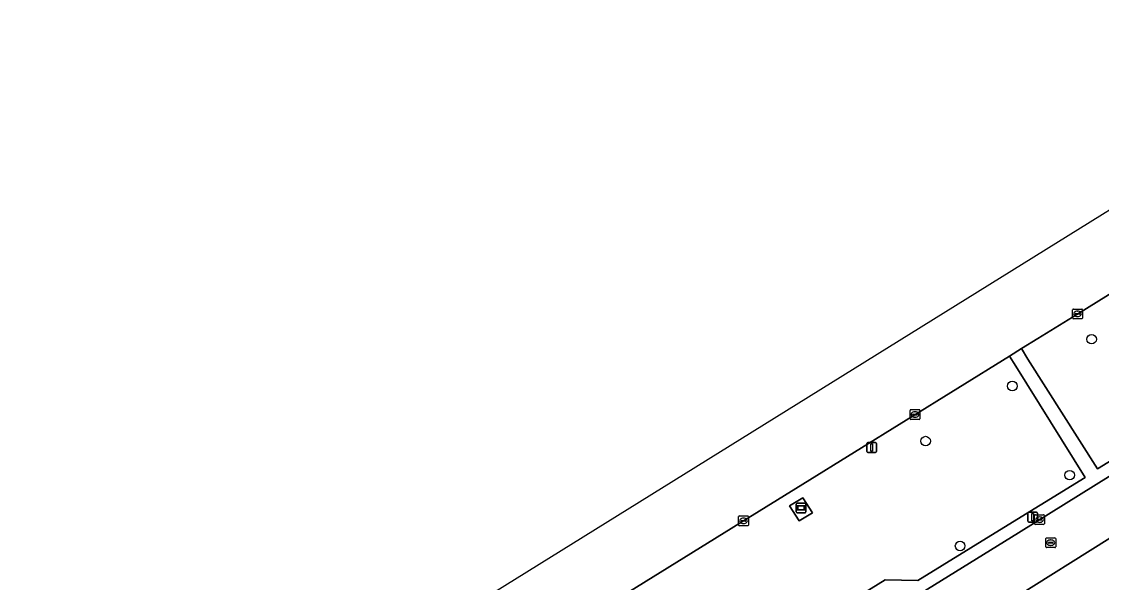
# Model space of a CAD drawing. Extents: x 160030 to 160839, y 385325 to 386450.
# Drawn here: x 160188.9 to 160299.5, y 386244.9 to 386302.4 of the extents above; entities that cross this region are included whole.
import ezdxf

# ---------------------------------------------------------------- set-up
doc = ezdxf.new("R2010")
doc.units = 0
for name, color, linetype in [('IMGEO_Berm_groen', 7, 'Continuous'), ('IMGEO_Boom', 7, 'Continuous'), ('IMGEO_Kolk', 7, 'Continuous'), ('IMGEO_Lichtmast', 7, 'Continuous'), ('IMGEO_Reclamebord', 7, 'Continuous'), ('IMGEO_Rijbaan_lokaal_open', 7, 'Continuous'), ('IMGEO_Rijbaan_regionaal_gesloten', 7, 'Continuous'), ('IMGEO_Rioolput', 7, 'Continuous'), ('IMGEO_Voetpad_open', 7, 'Continuous')]:
    doc.layers.add(name, color=color, linetype=linetype)

msp = doc.modelspace()

# ---------------------------------------------------------------- linework, layer by layer
at = {"layer": 'IMGEO_Berm_groen'}
for points in [[(160333.52, 386293.69), (160330.46, 386291.8), (160329.85, 386292.79), (160320.01, 386286.66), (160296.96, 386272.37), (160292.97, 386269.9), (160291.29, 386268.86), (160291.95, 386267.8), (160299.09, 386256.53), (160315.76, 386266.81), (160341.02, 386282.59)], [(160234.47, 386218.6), (160277.33, 386245.17), (160280.7, 386245.11), (160288.62, 386250), (160297.81, 386255.67), (160290.72, 386267.05), (160290.07, 386268.1), (160268.91, 386254.99), (160262.55, 386251.04), (160260.86, 386250), (160234.9, 386233.89), (160206.04, 386216.04), (160153.8, 386183.59), (160128.71, 386168.05), (160086.92, 386142.12), (160078.85, 386137.1), (160078.68, 386137), (160079.79, 386135.22), (160079.11, 386134.8), (160079.89, 386133.53), (160076.58, 386131.48), (160075.8, 386132.74), (160071.15, 386129.89)]]:
    msp.add_lwpolyline(points, dxfattribs=at)
msp.add_lwpolyline([(160267.55, 386252.74), (160268.89, 386253.58), (160269.88, 386252.04), (160268.52, 386251.23)], close=True, dxfattribs=at)
at = {"layer": 'IMGEO_Boom'}
for centre in [(160298.48, 386269.83), (160290.36, 386265.03), (160281.48, 386259.39), (160296.23, 386255.9), (160285.01, 386248.64)]:
    msp.add_circle(centre, 0.489, dxfattribs=at)
at = {"layer": 'IMGEO_Kolk'}
for p, q in [((160296.54, 386271.99), (160296.54, 386272.85)), ((160296.62, 386272.92), (160297.47, 386272.92)), ((160297.03, 386272.7), (160297.06, 386272.7)), ((160297.54, 386272.85), (160297.54, 386271.99)), ((160297.47, 386271.92), (160296.62, 386271.92)), ((160296.8, 386272.41), (160296.8, 386272.43)), ((160296.84, 386272.46), (160297.24, 386272.46)), ((160297.24, 386272.38), (160296.84, 386272.38)), ((160297.05, 386272.14), (160297.03, 386272.14)), ((160297.29, 386272.43), (160297.29, 386272.41)), ((160279.9, 386261.68), (160279.9, 386262.53)), ((160279.97, 386262.61), (160280.82, 386262.61)), ((160280.82, 386261.61), (160279.97, 386261.61)), ((160280.15, 386262.1), (160280.15, 386262.11)), ((160280.59, 386262.06), (160280.19, 386262.06)), ((160280.2, 386262.15), (160280.59, 386262.15)), ((160280.38, 386262.39), (160280.41, 386262.39)), ((160280.41, 386261.83), (160280.38, 386261.83)), ((160280.64, 386262.11), (160280.64, 386262.1)), ((160280.9, 386262.53), (160280.9, 386261.68)), ((160262.33, 386250.79), (160262.33, 386251.65)), ((160262.41, 386251.72), (160263.26, 386251.72)), ((160263.33, 386251.65), (160263.33, 386250.79)), ((160292.64, 386250.92), (160292.64, 386251.77)), ((160292.71, 386251.84), (160293.57, 386251.84)), ((160293.13, 386251.62), (160293.15, 386251.62)), ((160293.64, 386251.77), (160293.64, 386250.92)), ((160263.26, 386250.72), (160262.41, 386250.72)), ((160262.59, 386251.21), (160262.59, 386251.23)), ((160262.63, 386251.26), (160263.03, 386251.26)), ((160263.03, 386251.18), (160262.63, 386251.18)), ((160262.82, 386251.5), (160262.84, 386251.5)), ((160262.84, 386250.94), (160262.82, 386250.94)), ((160263.07, 386251.23), (160263.07, 386251.21)), ((160293.57, 386250.84), (160292.71, 386250.84)), ((160292.9, 386251.34), (160292.9, 386251.35)), ((160292.94, 386251.39), (160293.34, 386251.39)), ((160293.34, 386251.3), (160292.94, 386251.3)), ((160293.15, 386251.06), (160293.12, 386251.06)), ((160293.38, 386251.35), (160293.38, 386251.34))]:
    msp.add_line(p, q, dxfattribs=at)
for points in [[(160296.54, 386271.99), (160296.54, 386272.85)], [(160296.62, 386272.92), (160297.47, 386272.92)], [(160297.54, 386272.85), (160297.54, 386271.99)], [(160297.47, 386271.92), (160296.62, 386271.92)], [(160279.9, 386261.68), (160279.9, 386262.53)], [(160279.97, 386262.61), (160280.82, 386262.61)], [(160280.82, 386261.61), (160279.97, 386261.61)], [(160280.9, 386262.53), (160280.9, 386261.68)], [(160262.33, 386250.79), (160262.33, 386251.65)], [(160262.41, 386251.72), (160263.26, 386251.72)], [(160263.33, 386251.65), (160263.33, 386250.79)], [(160292.64, 386250.92), (160292.64, 386251.77)], [(160292.71, 386251.84), (160293.57, 386251.84)], [(160293.64, 386251.77), (160293.64, 386250.92)], [(160263.26, 386250.72), (160262.41, 386250.72)], [(160293.57, 386250.84), (160292.71, 386250.84)]]:
    msp.add_lwpolyline(points, dxfattribs=at)
for centre, radius, start, end in [((160296.62, 386272.84), 0.0765, 91.552, 178.448), ((160296.62, 386272.84), 0.0765, 91.552, 178.448), ((160297.47, 386272.84), 0.0765, 1.552, 88.448), ((160297.47, 386272.84), 0.0765, 1.552, 88.448), ((160296.62, 386271.99), 0.0765, 181.552, 268.448), ((160296.62, 386271.99), 0.0765, 181.552, 268.448), ((160296.84, 386272.42), 0.0403, 85.8775, 175.7526), ((160296.84, 386272.41), 0.0366, 178.938, 274.7102), ((160297.25, 386272.42), 0.0386, 1.7309, 96.639), ((160297.24, 386272.42), 0.043, 264.8664, 352.4533), ((160297.47, 386271.99), 0.0765, 271.552, 358.448), ((160297.47, 386271.99), 0.0765, 271.552, 358.448), ((160279.97, 386262.53), 0.0765, 91.552, 178.448), ((160279.97, 386262.53), 0.0765, 91.552, 178.448), ((160279.97, 386261.68), 0.0765, 181.552, 268.448), ((160279.97, 386261.68), 0.0765, 181.552, 268.448), ((160280.19, 386262.11), 0.0403, 85.8775, 175.7526), ((160280.19, 386262.1), 0.0366, 178.938, 274.7102), ((160280.6, 386262.11), 0.0386, 1.7309, 96.639), ((160280.6, 386262.11), 0.043, 264.8664, 352.4533), ((160280.82, 386262.53), 0.0765, 1.552, 88.448), ((160280.82, 386262.53), 0.0765, 1.552, 88.448), ((160280.82, 386261.68), 0.0765, 271.552, 358.448), ((160280.82, 386261.68), 0.0765, 271.552, 358.448), ((160262.41, 386251.64), 0.0765, 91.552, 178.448), ((160262.41, 386251.64), 0.0765, 91.552, 178.448), ((160263.26, 386251.64), 0.0765, 1.552, 88.448), ((160263.26, 386251.64), 0.0765, 1.552, 88.448), ((160292.72, 386251.77), 0.0765, 91.552, 178.448), ((160292.72, 386251.77), 0.0765, 91.552, 178.448), ((160293.56, 386251.77), 0.0765, 1.552, 88.448), ((160293.56, 386251.77), 0.0765, 1.552, 88.448), ((160262.41, 386250.79), 0.0765, 181.552, 268.448), ((160262.41, 386250.79), 0.0765, 181.552, 268.448), ((160262.63, 386251.22), 0.0403, 85.8775, 175.7526), ((160262.63, 386251.21), 0.0366, 178.938, 274.7102), ((160263.04, 386251.22), 0.0386, 1.7309, 96.639), ((160263.03, 386251.22), 0.043, 264.8664, 352.4533), ((160263.26, 386250.79), 0.0765, 271.552, 358.448), ((160263.26, 386250.79), 0.0765, 271.552, 358.448), ((160292.72, 386250.92), 0.0765, 181.552, 268.448), ((160292.72, 386250.92), 0.0765, 181.552, 268.448), ((160292.94, 386251.35), 0.0403, 85.8775, 175.7526), ((160292.93, 386251.34), 0.0366, 178.938, 274.7102), ((160293.34, 386251.35), 0.0386, 1.7309, 96.639), ((160293.34, 386251.34), 0.043, 264.8664, 352.4533), ((160293.56, 386250.92), 0.0765, 271.552, 358.448), ((160293.56, 386250.92), 0.0765, 271.552, 358.448)]:
    msp.add_arc(centre, radius, start, end, dxfattribs=at)
for centre, major_axis, ratio, start_param, end_param in [((160297.03, 386272.42), (-0.387, 0.002), 0.722429, 4.712389, 7.853982), ((160297.05, 386272.42), (-0.39, 0.002), 0.717154, 1.570796, 4.712389), ((160280.38, 386262.11), (-0.387, 0.002), 0.722429, 4.712389, 7.853982), ((160280.41, 386262.11), (-0.39, 0.002), 0.717154, 1.570796, 4.712389), ((160293.13, 386251.34), (-0.387, 0.002), 0.722429, 4.712389, 7.853982), ((160293.15, 386251.34), (-0.39, 0.002), 0.717154, 1.570796, 4.712389), ((160262.82, 386251.22), (-0.387, 0.002), 0.722429, 4.712389, 7.853982), ((160262.84, 386251.22), (-0.39, 0.002), 0.717154, 1.570796, 4.712389)]:
    msp.add_ellipse(centre, major_axis=major_axis, ratio=ratio, start_param=start_param, end_param=end_param, dxfattribs=at)
at = {"layer": 'IMGEO_Lichtmast'}
for p, q in [((160275.46, 386258.33), (160275.46, 386259.13)), ((160275.46, 386259.13), (160275.46, 386258.33)), ((160275.56, 386259.23), (160276.35, 386259.23)), ((160276.35, 386259.23), (160275.56, 386259.23)), ((160276.45, 386259.13), (160276.45, 386258.33)), ((160276.45, 386258.33), (160276.45, 386259.13)), ((160276.35, 386258.23), (160275.56, 386258.23)), ((160275.56, 386258.23), (160276.35, 386258.23)), ((160291.95, 386251.19), (160291.95, 386251.99)), ((160291.95, 386251.99), (160291.95, 386251.19)), ((160292.05, 386252.09), (160292.84, 386252.09)), ((160292.84, 386252.09), (160292.05, 386252.09)), ((160292.94, 386251.99), (160292.94, 386251.19)), ((160292.94, 386251.19), (160292.94, 386251.99)), ((160292.84, 386251.09), (160292.05, 386251.09)), ((160292.05, 386251.09), (160292.84, 386251.09))]:
    msp.add_line(p, q, dxfattribs=at)
for points in [[(160275.88, 386259.1), (160276.03, 386259.1), (160276.03, 386258.35), (160275.88, 386258.35), (160275.88, 386259.1)], [(160292.37, 386251.96), (160292.52, 386251.96), (160292.52, 386251.21), (160292.37, 386251.21), (160292.37, 386251.96)]]:
    msp.add_lwpolyline(points, dxfattribs=at)
for centre, start, end in [((160275.56, 386259.13), 90, 180), ((160275.56, 386259.13), 90, 180), ((160275.56, 386258.33), 180, 270), ((160275.56, 386258.33), 180, 270), ((160276.35, 386259.13), 0, 90), ((160276.35, 386259.13), 360, 90), ((160276.35, 386258.33), 270, 0), ((160276.35, 386258.33), 270, 0), ((160292.05, 386251.99), 90, 180), ((160292.05, 386251.99), 90, 180), ((160292.84, 386251.99), 0, 90), ((160292.84, 386251.99), 360, 90), ((160292.05, 386251.19), 180, 270), ((160292.05, 386251.19), 180, 270), ((160292.84, 386251.19), 270, 0), ((160292.84, 386251.19), 270, 0)]:
    msp.add_arc(centre, 0.1, start, end, dxfattribs=at)
at = {"layer": 'IMGEO_Reclamebord'}
for p, q in [((160268.24, 386252.15), (160268.24, 386252.94)), ((160268.24, 386252.94), (160268.24, 386252.15)), ((160268.34, 386253.04), (160269.13, 386253.04)), ((160269.13, 386253.04), (160268.34, 386253.04)), ((160269.23, 386252.94), (160269.23, 386252.15)), ((160269.23, 386252.15), (160269.23, 386252.94)), ((160269.13, 386252.05), (160268.34, 386252.05)), ((160268.34, 386252.05), (160269.13, 386252.05))]:
    msp.add_line(p, q, dxfattribs=at)
for points in [[(160268.34, 386252.78), (160269.13, 386252.78), (160269.13, 386252.31), (160268.34, 386252.31), (160268.34, 386252.78)], [(160268.41, 386252.71), (160268.41, 386252.38), (160269.06, 386252.38), (160269.06, 386252.71), (160268.41, 386252.71)]]:
    msp.add_lwpolyline(points, dxfattribs=at)
for centre, start, end in [((160268.34, 386252.94), 90, 180), ((160268.34, 386252.94), 90, 180), ((160269.13, 386252.94), 0, 90), ((160269.13, 386252.94), 360, 90), ((160268.34, 386252.15), 180, 270), ((160268.34, 386252.15), 180, 270), ((160269.13, 386252.15), 270, 0), ((160269.13, 386252.15), 270, 0)]:
    msp.add_arc(centre, 0.1, start, end, dxfattribs=at)
at = {"layer": 'IMGEO_Rijbaan_lokaal_open'}
for points in [[(160341.26, 386281.38), (160309.7, 386261.62), (160290.98, 386250), (160281.68, 386244.23), (160272.95, 386238.8), (160236.54, 386216.21), (160202.02, 386194.8), (160204.9, 386190.14), (160215.19, 386196.53)], [(160249.91, 386218.04), (160250.04, 386218.13), (160264.07, 386226.89), (160264.29, 386227.01), (160277.67, 386235.3), (160288.44, 386241.98), (160288.52, 386242.04), (160302.37, 386250.69)], [(160302.37, 386250.69), (160288.52, 386242.04), (160288.44, 386241.98)]]:
    msp.add_lwpolyline(points, dxfattribs=at)
at = {"layer": 'IMGEO_Rijbaan_regionaal_gesloten'}
for points in [[(160352.99, 386307.11), (160367.67, 386316.23), (160373.03, 386319.57), (160405.66, 386339.84), (160426.46, 386352.78), (160454.72, 386370.26), (160466.63, 386377.78), (160485.79, 386389.67), (160500, 386398.48), (160519.9, 386410.81), (160536.55, 386421.11), (160549.77, 386429.19), (160551.88, 386430.48), (160552.09, 386430.61), (160562.77, 386437.28), (160554.01, 386449.86), (160519.65, 386421.28), (160338.73, 386306.96), (160029.67, 386114.83)], [(160044.13, 386115.54), (160048.3, 386118.13), (160050.76, 386119.65), (160051.92, 386120.39), (160064.41, 386128.14), (160069.72, 386131.42), (160078.68, 386137), (160078.85, 386137.1), (160086.92, 386142.12), (160128.71, 386168.05), (160153.8, 386183.59), (160206.04, 386216.04), (160234.9, 386233.89), (160260.86, 386250), (160262.55, 386251.04), (160268.91, 386254.99), (160290.07, 386268.1), (160291.29, 386268.86), (160292.97, 386269.9), (160296.96, 386272.37), (160320.01, 386286.66), (160329.85, 386292.79), (160333.36, 386294.98)]]:
    msp.add_lwpolyline(points, dxfattribs=at)
at = {"layer": 'IMGEO_Rioolput'}
for p, q in [((160293.87, 386249.48), (160294.72, 386249.48)), ((160293.8, 386248.55), (160293.8, 386249.4)), ((160294.72, 386248.48), (160293.87, 386248.48)), ((160294.05, 386248.97), (160294.05, 386248.98)), ((160294.49, 386248.93), (160294.09, 386248.93)), ((160294.1, 386249.02), (160294.49, 386249.02)), ((160294.28, 386249.26), (160294.31, 386249.26)), ((160294.31, 386248.7), (160294.28, 386248.7)), ((160294.54, 386248.98), (160294.54, 386248.97)), ((160294.8, 386249.4), (160294.8, 386248.55))]:
    msp.add_line(p, q, dxfattribs=at)
for points in [[(160293.87, 386249.48), (160294.72, 386249.48)], [(160293.8, 386248.55), (160293.8, 386249.4)], [(160294.72, 386248.48), (160293.87, 386248.48)], [(160294.8, 386249.4), (160294.8, 386248.55)]]:
    msp.add_lwpolyline(points, dxfattribs=at)
for centre, radius, start, end in [((160293.87, 386249.4), 0.0765, 91.552, 178.448), ((160293.87, 386249.4), 0.0765, 91.552, 178.448), ((160294.72, 386249.4), 0.0765, 1.552, 88.448), ((160294.72, 386249.4), 0.0765, 1.552, 88.448), ((160293.87, 386248.55), 0.0765, 181.552, 268.448), ((160293.87, 386248.55), 0.0765, 181.552, 268.448), ((160294.09, 386248.98), 0.0403, 85.8775, 175.7526), ((160294.09, 386248.97), 0.0366, 178.938, 274.7102), ((160294.5, 386248.98), 0.0386, 1.7309, 96.639), ((160294.5, 386248.98), 0.043, 264.8664, 352.4533), ((160294.72, 386248.55), 0.0765, 271.552, 358.448), ((160294.72, 386248.55), 0.0765, 271.552, 358.448)]:
    msp.add_arc(centre, radius, start, end, dxfattribs=at)
for centre, major_axis, ratio, start_param, end_param in [((160294.28, 386248.98), (-0.387, 0.002), 0.722429, 4.712389, 7.853982), ((160294.31, 386248.98), (-0.39, 0.002), 0.717154, 1.570796, 4.712389)]:
    msp.add_ellipse(centre, major_axis=major_axis, ratio=ratio, start_param=start_param, end_param=end_param, dxfattribs=at)
at = {"layer": 'IMGEO_Voetpad_open'}
for points in [[(160341.02, 386282.59), (160315.76, 386266.81), (160299.09, 386256.53), (160291.95, 386267.8), (160291.29, 386268.86), (160290.07, 386268.1), (160290.72, 386267.05), (160297.81, 386255.67), (160288.62, 386250), (160280.7, 386245.11), (160277.33, 386245.17), (160234.47, 386218.6), (160181.27, 386185.59), (160132.02, 386154.86), (160081.95, 386123.9), (160077.33, 386121.01)], [(160281.68, 386244.23), (160290.98, 386250), (160309.7, 386261.62), (160341.26, 386281.38)]]:
    msp.add_lwpolyline(points, dxfattribs=at)
msp.add_lwpolyline([(160267.55, 386252.74), (160268.52, 386251.23), (160269.88, 386252.04), (160268.89, 386253.58)], close=True, dxfattribs=at)

doc.saveas('drawing.dxf')
